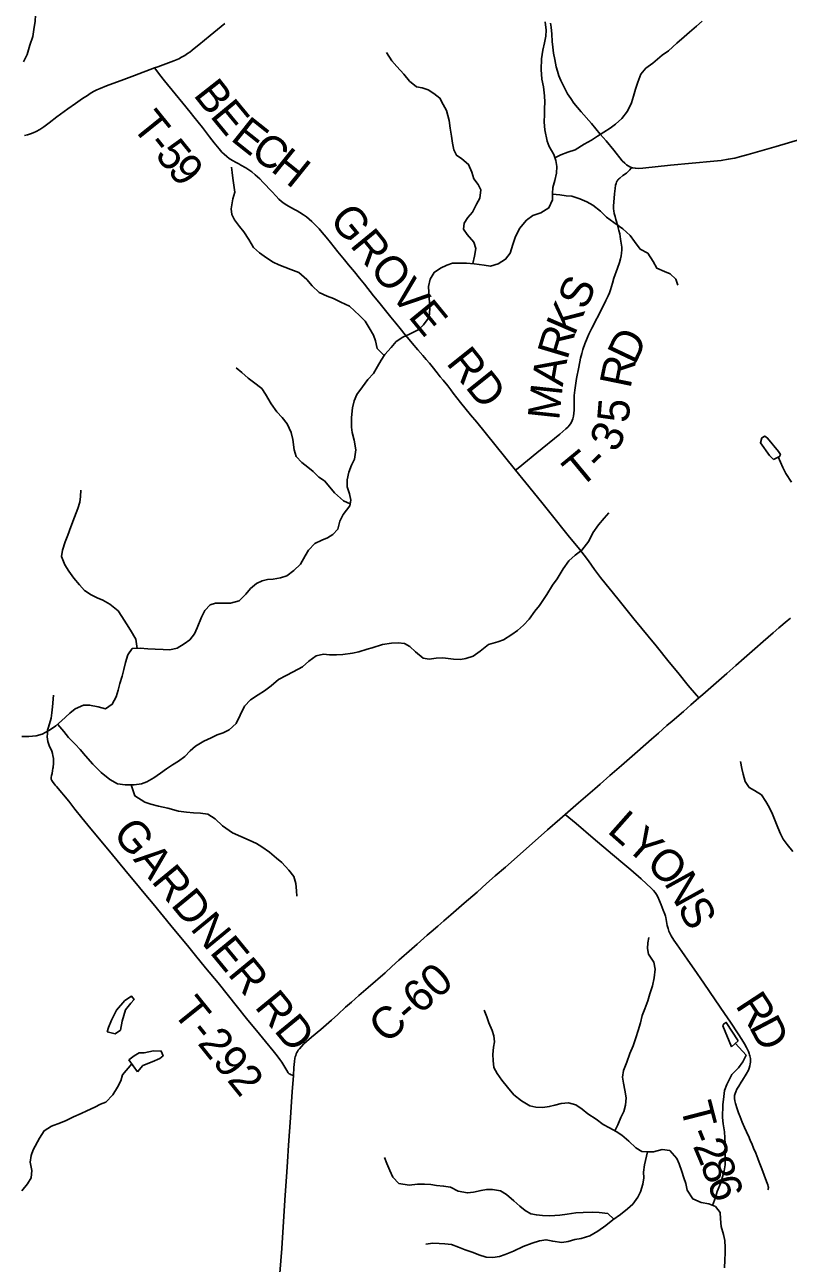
# Model space of a CAD drawing. Extents: x 1451455 to 1749751, y 218250 to 574981.
# Drawn here: x 1547410 to 1554629, y 309481 to 321198 of the extents above; entities that cross this region are included whole.
import ezdxf

# ---------------------------------------------------------------- set-up
doc = ezdxf.new("R2010")
doc.units = 0
for name, color, linetype in [('GM_X_County_Road', 7, 'Continuous'), ('GM_X_County_Road_Text', 7, 'Continuous'), ('GM_X_Minor_Lake', 7, 'Continuous'), ('GM_X_Minor_River', 7, 'Continuous'), ('GM_X_Township_Road', 7, 'Continuous'), ('GM_X_Township_Road_Text', 7, 'Continuous')]:
    doc.layers.add(name, color=color, linetype=linetype)

msp = doc.modelspace()

# ---------------------------------------------------------------- linework, layer by layer
at = {"layer": 'GM_X_County_Road'}
for points in [[(1548635, 320789), (1548667, 320801), (1548818, 320857), (1548867, 320877), (1548893, 320890), (1548922, 320907), (1548950, 320925), (1548971, 320940), (1548993, 320956), (1549028, 320985), (1549056, 321008), (1549163, 321095), (1549301, 321210)], [(1552382, 321213), (1552386, 321174), (1552392, 321109), (1552397, 321041), (1552403, 320985), (1552410, 320930), (1552421, 320868), (1552436, 320801), (1552447, 320759), (1552461, 320716), (1552480, 320670), (1552496, 320634), (1552515, 320595), (1552542, 320546), (1552572, 320499), (1552603, 320456), (1552670, 320375), (1552770, 320263), (1552851, 320164), (1552906, 320099), (1552979, 320011), (1553060, 319912), (1553083, 319888), (1553098, 319874), (1553114, 319863), (1553132, 319853), (1553147, 319848)], [(1547407, 320151), (1547436, 320158), (1547464, 320166), (1547489, 320176), (1547516, 320189), (1547551, 320208), (1547591, 320232), (1547640, 320270), (1547712, 320326), (1547818, 320404), (1547891, 320454), (1547956, 320499), (1548002, 320530), (1548029, 320548), (1548060, 320566), (1548092, 320582), (1548122, 320595), (1548182, 320620), (1548207, 320629), (1548321, 320671), (1548446, 320719), (1548635, 320789)], [(1553147, 319848), (1553156, 319845), (1553184, 319840), (1553213, 319839), (1553253, 319842), (1553517, 319869), (1553925, 319907), (1553994, 319915), (1554062, 319925), (1554124, 319936), (1554169, 319947), (1554251, 319969), (1554516, 320046), (1554865, 320149)], [(1553783, 314829), (1553820, 314861), (1553921, 314950), (1554049, 315062), (1554134, 315135), (1554213, 315204), (1554313, 315294), (1554392, 315363), (1554487, 315444), (1554541, 315491), (1554618, 315558), (1554649, 315585)], [(1552519, 313725), (1552646, 313837), (1552800, 313970), (1552849, 314013), (1552943, 314095), (1553052, 314190), (1553202, 314323), (1553335, 314439), (1553402, 314497), (1553481, 314567), (1553530, 314610), (1553637, 314702), (1553709, 314764), (1553783, 314829)], [(1549951, 311257), (1549955, 311332), (1549960, 311391), (1549964, 311420), (1549967, 311435), (1549972, 311448), (1549976, 311462), (1549982, 311474), (1549988, 311485), (1549996, 311496), (1550008, 311511), (1550025, 311531), (1550050, 311556), (1550122, 311619), (1550209, 311693), (1550310, 311782), (1550369, 311835), (1550444, 311903), (1550498, 311950), (1550569, 312013), (1550658, 312091), (1550816, 312230), (1550882, 312288), (1550948, 312347), (1551071, 312456), (1551120, 312500), (1551216, 312584), (1551253, 312617), (1551314, 312671), (1551373, 312722), (1551438, 312778), (1551564, 312888), (1551686, 312992), (1551777, 313073), (1551858, 313145), (1551954, 313229), (1552237, 313478), (1552353, 313580), (1552468, 313682), (1552519, 313725)], [(1549689, 307660), (1549683, 307692), (1549682, 307718), (1549682, 307751), (1549684, 307803), (1549689, 307868), (1549708, 308038), (1549733, 308266), (1549753, 308468), (1549772, 308684), (1549794, 308962), (1549806, 309158), (1549823, 309387), (1549839, 309620), (1549853, 309826), (1549873, 310124), (1549885, 310300), (1549894, 310441), (1549905, 310598), (1549922, 310857), (1549929, 310962), (1549939, 311102), (1549951, 311257)]]:
    msp.add_lwpolyline(points, dxfattribs=at)
at = {"layer": 'GM_X_Minor_Lake'}
for points in [[(1554536, 317162), (1554434, 317288), (1554409, 317306), (1554380, 317289), (1554366, 317243), (1554452, 317123), (1554489, 317085)], [(1554489, 317085), (1554521, 317102), (1554547, 317114), (1554555, 317132), (1554536, 317162)], [(1548266, 311653), (1548314, 311687), (1548330, 311772), (1548362, 311878), (1548413, 311943), (1548443, 311975), (1548420, 312007), (1548355, 311966), (1548276, 311875), (1548230, 311780), (1548201, 311712), (1548188, 311670)], [(1548188, 311670), (1548266, 311653)], [(1554156, 311584), (1554043, 311760), (1554019, 311746), (1554011, 311726), (1554093, 311527)], [(1554093, 311527), (1554156, 311584)], [(1548476, 311291), (1548527, 311353), (1548613, 311388), (1548688, 311418), (1548718, 311444), (1548701, 311488), (1548627, 311491), (1548539, 311473), (1548493, 311473), (1548444, 311444), (1548394, 311407)], [(1548394, 311407), (1548476, 311291)]]:
    msp.add_lwpolyline(points, dxfattribs=at)
at = {"layer": 'GM_X_Minor_River'}
for points in [[(1547398, 320846), (1547432, 320916), (1547459, 321004), (1547486, 321087), (1547497, 321153), (1547507, 321233), (1547512, 321289), (1547521, 321347), (1547534, 321441), (1547539, 321493), (1547540, 321545), (1547539, 321627), (1547534, 321691), (1547525, 321754), (1547516, 321808), (1547499, 321870), (1547481, 321957), (1547474, 322015), (1547469, 322067), (1547463, 322155)], [(1552329, 321226), (1552340, 321148), (1552337, 321090), (1552324, 321028), (1552307, 320956), (1552295, 320874), (1552292, 320776), (1552300, 320684), (1552315, 320610), (1552325, 320527), (1552326, 320465), (1552325, 320407), (1552323, 320351), (1552321, 320275), (1552328, 320203), (1552348, 320098), (1552369, 320046), (1552412, 319969), (1552431, 319915), (1552440, 319857), (1552437, 319795), (1552422, 319723), (1552403, 319657), (1552400, 319603), (1552399, 319543), (1552366, 319465), (1552289, 319418), (1552215, 319392), (1552154, 319350), (1552087, 319269), (1552046, 319186), (1552024, 319118), (1551999, 319038), (1551956, 318979), (1551885, 318936), (1551815, 318913), (1551753, 318922), (1551660, 318937), (1551588, 318943), (1551510, 318944), (1551454, 318941), (1551400, 318923), (1551341, 318896), (1551281, 318855), (1551242, 318792), (1551226, 318722), (1551233, 318618), (1551239, 318513), (1551232, 318431), (1551179, 318360), (1551128, 318313), (1551049, 318272), (1550985, 318243), (1550922, 318200), (1550873, 318144), (1550814, 318079), (1550781, 318026), (1550744, 317966), (1550707, 317899), (1550654, 317843), (1550603, 317772), (1550550, 317701), (1550525, 317639), (1550508, 317573), (1550499, 317483), (1550499, 317391), (1550504, 317341), (1550523, 317269), (1550539, 317178), (1550526, 317088), (1550499, 317033), (1550474, 316965), (1550457, 316893), (1550458, 316827), (1550481, 316760), (1550494, 316700), (1550485, 316648), (1550419, 316565), (1550390, 316502), (1550371, 316426), (1550324, 316374), (1550272, 316343), (1550220, 316322), (1550151, 316291), (1550094, 316228), (1550061, 316174), (1550016, 316095), (1549955, 316036)], [(1552423, 319938), (1552480, 319966), (1552544, 319993), (1552615, 320016), (1552698, 320067), (1552770, 320106), (1552825, 320145), (1552885, 320182), (1552946, 320221), (1552997, 320259), (1553055, 320310), (1553108, 320381), (1553146, 320459), (1553165, 320522), (1553184, 320588), (1553207, 320654), (1553236, 320730), (1553281, 320787), (1553348, 320836), (1553437, 320911), (1553496, 320950), (1553575, 321023), (1553644, 321084), (1553694, 321129), (1553761, 321186), (1553816, 321233)], [(1551645, 318938), (1551661, 319010), (1551676, 319081), (1551655, 319140), (1551592, 319213), (1551559, 319265), (1551566, 319321), (1551599, 319373), (1551642, 319426), (1551681, 319500), (1551714, 319558), (1551723, 319637), (1551698, 319688), (1551657, 319741), (1551638, 319803), (1551607, 319876), (1551542, 319931), (1551491, 319964), (1551466, 320014), (1551455, 320078), (1551444, 320145), (1551433, 320221), (1551422, 320291), (1551396, 320386), (1551367, 320444), (1551336, 320505), (1551279, 320548), (1551225, 320583), (1551168, 320600), (1551114, 320612), (1551049, 320665), (1550994, 320730), (1550927, 320804), (1550880, 320858), (1550829, 320937)], [(1550809, 318070), (1550741, 318136), (1550726, 318207), (1550707, 318261), (1550666, 318330), (1550627, 318393), (1550576, 318446), (1550480, 318535), (1550399, 318572), (1550329, 318608), (1550270, 318629), (1550194, 318664), (1550127, 318727), (1550076, 318788), (1550002, 318853), (1549926, 318884), (1549811, 318928), (1549757, 318953), (1549696, 318992), (1549629, 319041), (1549574, 319092), (1549529, 319167), (1549482, 319240), (1549439, 319290), (1549394, 319353), (1549367, 319404), (1549360, 319458), (1549376, 319552), (1549395, 319614), (1549386, 319680), (1549377, 319746), (1549370, 319800), (1549365, 319850)], [(1552400, 319595), (1552468, 319590), (1552530, 319579), (1552584, 319576), (1552659, 319551), (1552725, 319524), (1552782, 319491), (1552853, 319434), (1552910, 319377), (1552981, 319328), (1553064, 319266), (1553133, 319203), (1553176, 319148), (1553229, 319075), (1553300, 319038), (1553351, 318959), (1553386, 318895), (1553459, 318865), (1553513, 318841), (1553566, 318790), (1553585, 318735)], [(1550488, 316665), (1550424, 316695), (1550337, 316771), (1550294, 316823), (1550243, 316882), (1550191, 316919), (1550138, 316970), (1550085, 317013), (1550028, 317056), (1549977, 317113), (1549956, 317177), (1549944, 317274), (1549929, 317342), (1549890, 317423), (1549843, 317481), (1549792, 317536), (1549741, 317611), (1549685, 317704), (1549650, 317757), (1549573, 317816), (1549521, 317853), (1549462, 317908), (1549409, 317953)], [(1554605, 316953), (1554578, 317009), (1554535, 317109)], [(1554659, 316872), (1554605, 316953)], [(1548472, 315298), (1548459, 315384), (1548409, 315471), (1548372, 315529), (1548329, 315600), (1548292, 315653), (1548215, 315716), (1548148, 315755), (1548094, 315776), (1548037, 315805), (1547973, 315846), (1547928, 315899), (1547875, 315962), (1547827, 316029), (1547788, 316087), (1547757, 316166), (1547766, 316226), (1547793, 316307), (1547818, 316369), (1547845, 316447), (1547881, 316540), (1547912, 316620), (1547931, 316682), (1547938, 316734), (1547939, 316794)], [(1547721, 314579), (1547778, 314513), (1547823, 314456), (1547887, 314391), (1547933, 314340), (1547984, 314280), (1548054, 314202), (1548133, 314123), (1548214, 314058), (1548285, 314018), (1548359, 314007), (1548445, 314008), (1548515, 314017), (1548565, 314036), (1548630, 314073), (1548692, 314118), (1548749, 314159), (1548806, 314195), (1548862, 314232), (1548923, 314275), (1548974, 314328), (1549024, 314372), (1549103, 314420), (1549172, 314453), (1549230, 314480), (1549286, 314500), (1549341, 314529), (1549410, 314588), (1549445, 314667), (1549486, 314751), (1549545, 314810), (1549616, 314859), (1549676, 314898), (1549739, 314945), (1549810, 315004), (1549881, 315041), (1549947, 315076), (1550036, 315125), (1550095, 315178), (1550166, 315229), (1550234, 315242), (1550292, 315237), (1550358, 315238), (1550418, 315241), (1550508, 315252), (1550568, 315267), (1550646, 315290), (1550696, 315303), (1550793, 315334), (1550877, 315348), (1550941, 315351), (1550999, 315344), (1551052, 315315), (1551103, 315267), (1551176, 315207), (1551232, 315197), (1551300, 315205), (1551364, 315210), (1551464, 315195), (1551530, 315194), (1551580, 315201), (1551650, 315226), (1551717, 315271), (1551796, 315334), (1551884, 315361), (1551937, 315380), (1552015, 315429), (1552070, 315468), (1552127, 315517), (1552178, 315576), (1552233, 315650), (1552278, 315705), (1552345, 315808), (1552401, 315895), (1552444, 315955), (1552501, 316050), (1552555, 316125), (1552613, 316181), (1552678, 316226), (1552743, 316311), (1552781, 316392), (1552834, 316466), (1552889, 316529), (1552934, 316580)], [(1549955, 316036), (1549888, 315983), (1549828, 315965), (1549758, 315954), (1549706, 315949), (1549654, 315938), (1549601, 315911), (1549545, 315866), (1549500, 315810), (1549437, 315749), (1549356, 315726), (1549292, 315727), (1549214, 315725), (1549164, 315711), (1549111, 315658), (1549080, 315592), (1549039, 315493), (1549014, 315435), (1548971, 315380), (1548918, 315341), (1548852, 315300), (1548782, 315285), (1548718, 315288), (1548642, 315291), (1548574, 315294), (1548502, 315299), (1548426, 315296), (1548385, 315237), (1548362, 315163), (1548345, 315099), (1548330, 315035), (1548309, 314965), (1548292, 314904), (1548273, 314840), (1548237, 314770), (1548173, 314727), (1548103, 314744), (1548023, 314762), (1547965, 314761), (1547887, 314726), (1547836, 314686), (1547757, 314614), (1547704, 314564), (1547644, 314525), (1547575, 314486), (1547519, 314471), (1547449, 314464), (1547383, 314463)], [(1554672, 313378), (1554619, 313443), (1554580, 313494), (1554556, 313544), (1554531, 313603), (1554506, 313667), (1554480, 313730), (1554449, 313797), (1554416, 313851), (1554377, 313912), (1554311, 313953), (1554260, 313982), (1554223, 314040), (1554202, 314107), (1554191, 314161), (1554178, 314227)], [(1548417, 314008), (1548451, 313902), (1548544, 313844), (1548602, 313823), (1548673, 313804), (1548761, 313785), (1548862, 313759), (1548938, 313748), (1549004, 313741), (1549072, 313740), (1549142, 313729), (1549209, 313684), (1549278, 313618), (1549374, 313553), (1549454, 313520), (1549531, 313484), (1549601, 313451), (1549652, 313420), (1549725, 313369), (1549790, 313314), (1549841, 313271), (1549908, 313200), (1549955, 313141), (1549974, 313075), (1549979, 313003), (1549982, 312953)], [(1552988, 310735), (1553018, 310792), (1553047, 310860), (1553074, 310916), (1553091, 310978), (1553096, 311046), (1553085, 311120), (1553070, 311184), (1553061, 311242), (1553071, 311306), (1553102, 311382), (1553131, 311464), (1553164, 311539), (1553189, 311613), (1553211, 311683), (1553232, 311756), (1553249, 311824), (1553272, 311888), (1553301, 311964), (1553320, 312031), (1553344, 312107), (1553361, 312181), (1553372, 312263), (1553359, 312329), (1553308, 312404), (1553299, 312458), (1553302, 312512), (1553311, 312564)], [(1554027, 309437), (1554030, 309509), (1554033, 309579), (1554034, 309631), (1554029, 309695), (1554016, 309753), (1553995, 309828), (1553989, 309900), (1553986, 309962), (1553941, 310017), (1553877, 310042), (1553805, 310055), (1553726, 310092), (1553673, 310171), (1553660, 310236), (1553641, 310290), (1553622, 310350), (1553597, 310421), (1553574, 310473), (1553508, 310548), (1553436, 310558), (1553354, 310535), (1553298, 310534), (1553244, 310539), (1553188, 310573), (1553121, 310637), (1553056, 310692), (1553001, 310729), (1552940, 310762), (1552880, 310795), (1552813, 310844), (1552734, 310895), (1552679, 310938), (1552619, 310981), (1552550, 310998), (1552482, 310993), (1552422, 310978), (1552369, 310963), (1552309, 310956), (1552241, 310959), (1552186, 310970), (1552106, 311017), (1552035, 311076), (1551973, 311147), (1551922, 311212), (1551875, 311275), (1551846, 311333), (1551839, 311400), (1551834, 311456), (1551843, 311524), (1551850, 311576), (1551845, 311632), (1551830, 311682), (1551797, 311755), (1551778, 311813), (1551753, 311876)], [(1553912, 310028), (1553940, 310103), (1553957, 310159), (1553990, 310241), (1554024, 310356), (1554033, 310412), (1554034, 310474), (1554033, 310552), (1554032, 310610), (1554029, 310669), (1554026, 310723), (1554015, 310799), (1554008, 310859), (1554010, 310981), (1554020, 311059), (1554027, 311115), (1554048, 311173), (1554095, 311266), (1554160, 311331), (1554201, 311387), (1554230, 311451), (1554130, 311560)], [(1547382, 310167), (1547437, 310234), (1547470, 310288), (1547475, 310360), (1547462, 310436), (1547470, 310502), (1547490, 310554), (1547548, 310665), (1547593, 310734), (1547664, 310777), (1547748, 310810), (1547801, 310831), (1547869, 310866), (1547944, 310897), (1547998, 310922), (1548073, 310959), (1548127, 310986), (1548177, 311006), (1548244, 311075), (1548288, 311146), (1548317, 311206), (1548335, 311264), (1548422, 311367)], [(1553297, 310534), (1553270, 310412), (1553260, 310342), (1553262, 310290), (1553253, 310228), (1553233, 310156), (1553207, 310105), (1553159, 310039), (1553109, 309996), (1553042, 309941), (1552971, 309892), (1552904, 309839), (1552828, 309786), (1552753, 309741), (1552671, 309716), (1552610, 309705), (1552548, 309688), (1552488, 309677), (1552402, 309690), (1552339, 309703), (1552278, 309692), (1552208, 309671), (1552122, 309639), (1552031, 309596), (1551953, 309563), (1551898, 309546), (1551834, 309535), (1551772, 309540), (1551703, 309561), (1551651, 309584), (1551574, 309609), (1551510, 309632), (1551444, 309657), (1551383, 309664), (1551329, 309669), (1551267, 309670), (1551203, 309661)], [(1552981, 309898), (1552922, 309953), (1552840, 309962), (1552779, 309963), (1552689, 309962), (1552621, 309957), (1552540, 309947), (1552470, 309936), (1552376, 309931), (1552304, 309932), (1552247, 309939), (1552195, 309950), (1552141, 309979), (1552090, 310020), (1552033, 310071), (1551966, 310132), (1551909, 310167), (1551831, 310180), (1551777, 310179), (1551725, 310170), (1551653, 310155), (1551596, 310146), (1551509, 310163), (1551435, 310200), (1551370, 310211), (1551302, 310218), (1551248, 310225), (1551188, 310230), (1551124, 310229), (1551046, 310220), (1550948, 310236), (1550890, 310297), (1550863, 310359), (1550832, 310424), (1550811, 310482)]]:
    msp.add_lwpolyline(points, dxfattribs=at)
at = {"layer": 'GM_X_Township_Road'}
for points in [[(1548635, 320789), (1548657, 320761), (1548683, 320727), (1548732, 320666), (1548832, 320544), (1548905, 320455), (1548974, 320372), (1549009, 320328), (1549090, 320225), (1549158, 320137), (1549202, 320080), (1549247, 320024), (1549273, 319994), (1549294, 319973), (1549319, 319952), (1549342, 319934), (1549373, 319915), (1549410, 319894), (1549433, 319882), (1549453, 319871), (1549499, 319845), (1549529, 319826), (1549556, 319807), (1549588, 319779), (1549632, 319739), (1549664, 319707), (1549745, 319620), (1549787, 319575), (1549812, 319549), (1549837, 319527), (1549863, 319507), (1549887, 319491), (1549927, 319468), (1549965, 319448), (1549985, 319437), (1550010, 319422), (1550046, 319400), (1550073, 319381), (1550098, 319360), (1550123, 319338), (1550153, 319309), (1550193, 319266), (1550222, 319234), (1550241, 319211), (1550260, 319189), (1550301, 319138), (1550371, 319051), (1550433, 318975), (1550472, 318926), (1550526, 318860), (1550575, 318799), (1550621, 318743), (1550707, 318635), (1550758, 318572), (1550832, 318480), (1550872, 318432), (1550917, 318375), (1550958, 318325), (1551008, 318264), (1551044, 318221), (1551074, 318186), (1551126, 318124), (1551173, 318070), (1551206, 318030), (1551236, 317995), (1551261, 317964), (1551308, 317906), (1551339, 317868), (1551366, 317835), (1551409, 317781), (1551437, 317744), (1551461, 317713), (1551531, 317623), (1551625, 317509), (1551684, 317438), (1551855, 317226), (1552050, 316983), (1552050, 316983)], [(1552050, 316983), (1552074, 317003), (1552163, 317076), (1552252, 317149), (1552468, 317325), (1552525, 317374), (1552545, 317391), (1552562, 317411), (1552577, 317433), (1552587, 317453), (1552593, 317469), (1552599, 317494), (1552603, 317523), (1552604, 317553), (1552605, 317651), (1552606, 317691), (1552610, 317740), (1552616, 317785), (1552627, 317850), (1552648, 317960), (1552665, 318043), (1552676, 318088), (1552687, 318126), (1552705, 318178), (1552726, 318234), (1552742, 318270), (1552771, 318328), (1552870, 318517), (1552905, 318588), (1552925, 318633), (1552938, 318663), (1552947, 318691), (1552967, 318754), (1552981, 318800), (1553013, 318894), (1553032, 318949), (1553042, 318984), (1553048, 319012), (1553053, 319038), (1553055, 319068), (1553054, 319094), (1553050, 319133), (1553044, 319168), (1553035, 319220), (1553028, 319252), (1553022, 319277), (1553017, 319293), (1553016, 319300), (1553011, 319315), (1553008, 319328), (1552999, 319356), (1552991, 319384), (1552984, 319413), (1552980, 319439), (1552978, 319458), (1552978, 319484), (1552979, 319520), (1552985, 319599), (1552991, 319648), (1552997, 319680), (1553001, 319696), (1553006, 319708), (1553012, 319720), (1553018, 319728), (1553022, 319734), (1553028, 319740), (1553036, 319748), (1553066, 319772), (1553098, 319795), (1553106, 319801), (1553121, 319815), (1553132, 319827), (1553140, 319839), (1553147, 319848)], [(1552050, 316983), (1552148, 316864), (1552298, 316678), (1552387, 316568), (1552549, 316366), (1552655, 316237), (1552700, 316180), (1552739, 316127), (1552798, 316045), (1552855, 315968), (1552908, 315901), (1552963, 315832), (1553042, 315736), (1553170, 315578), (1553380, 315321), (1553504, 315168), (1553584, 315069), (1553684, 314947), (1553762, 314854), (1553783, 314829)], [(1549951, 311257), (1549929, 311263), (1549918, 311269), (1549910, 311273), (1549905, 311278), (1549900, 311284), (1549887, 311304), (1549839, 311383), (1549821, 311410), (1549796, 311444), (1549759, 311491), (1549685, 311579), (1549629, 311647), (1549507, 311797), (1549420, 311904), (1549237, 312135), (1549120, 312277), (1549025, 312394), (1548960, 312472), (1548791, 312677), (1548624, 312880), (1548555, 312963), (1548494, 313036), (1548356, 313203), (1548239, 313344), (1548164, 313436), (1548034, 313592), (1547949, 313696), (1547883, 313778), (1547826, 313853), (1547709, 313991), (1547701, 314001), (1547691, 314014), (1547679, 314030), (1547671, 314040), (1547665, 314047), (1547661, 314056), (1547659, 314061), (1547659, 314066), (1547659, 314072), (1547660, 314078), (1547664, 314097), (1547668, 314113), (1547673, 314142), (1547675, 314161), (1547677, 314170), (1547679, 314183), (1547681, 314201), (1547681, 314229), (1547680, 314255), (1547676, 314286), (1547672, 314305), (1547665, 314326), (1547642, 314378), (1547638, 314390), (1547628, 314418), (1547622, 314462), (1547624, 314494), (1547626, 314525), (1547634, 314554), (1547660, 314639), (1547667, 314689), (1547672, 314745), (1547680, 314857)], [(1554436, 310175), (1554438, 310181), (1554440, 310187), (1554441, 310192), (1554441, 310197), (1554440, 310207), (1554436, 310223), (1554424, 310253), (1554379, 310373), (1554355, 310438), (1554342, 310471), (1554322, 310523), (1554301, 310571), (1554284, 310613), (1554273, 310637), (1554258, 310670), (1554233, 310724), (1554215, 310766), (1554193, 310817), (1554174, 310866), (1554159, 310905), (1554146, 310943), (1554131, 310992), (1554125, 311018), (1554122, 311041), (1554121, 311050), (1554121, 311058), (1554122, 311067), (1554124, 311077), (1554126, 311086), (1554133, 311104), (1554144, 311128), (1554161, 311156), (1554183, 311193), (1554195, 311212), (1554232, 311270), (1554252, 311308), (1554259, 311326), (1554266, 311349), (1554270, 311367), (1554271, 311382), (1554272, 311394), (1554272, 311407), (1554271, 311418), (1554270, 311430), (1554267, 311442), (1554264, 311454), (1554260, 311465), (1554253, 311483), (1554234, 311522), (1554215, 311556), (1554190, 311598), (1554154, 311653), (1554082, 311762), (1554027, 311844), (1553938, 311974), (1553830, 312131), (1553738, 312263), (1553701, 312317), (1553623, 312431), (1553580, 312492), (1553548, 312538), (1553522, 312580), (1553509, 312603), (1553500, 312624), (1553492, 312649), (1553485, 312677), (1553476, 312732), (1553472, 312752), (1553468, 312764), (1553462, 312783), (1553447, 312823), (1553427, 312871), (1553411, 312911), (1553396, 312947), (1553383, 312970), (1553370, 312989), (1553356, 313006), (1553333, 313030), (1553290, 313071), (1553237, 313119), (1553140, 313203), (1553085, 313250), (1552968, 313349), (1552784, 313504), (1552622, 313642), (1552519, 313725)]]:
    msp.add_lwpolyline(points, dxfattribs=at)

# ---------------------------------------------------------------- texts
at = {"layer": 'GM_X_County_Road_Text'}
msp.add_text('C-60', height=300, rotation=41.348, dxfattribs=at).set_placement((1550829, 311548))
at = {"layer": 'GM_X_Township_Road_Text'}
for s, rotation, p in [('B', 308.199, (1548997, 320533)), ('E', 309.5347, (1549154, 320333)), ('T', 308.8653, (1548414, 320235)), ('E', 321.504, (1549346, 320112)), ('-', 308.876, (1548555, 320060)), ('5', 308.9435, (1548633, 319964)), ('C', 323.4181, (1549530, 319966)), ('H', 321.1849, (1549725, 319821)), ('9', 309.2015, (1548750, 319819)), ('GROVE', 309.2764, (1550280, 319351)), ('S', 65.9357, (1552711, 318489)), ('K', 66.6263, (1552606, 318247)), ('R', 73.3062, (1552539, 318020)), ('D', 64.5558, (1553179, 317972)), ('RD', 308.66, (1551387, 317996)), ('A', 80.2652, (1552496, 317769)), ('R', 78.4271, (1553136, 317749)), ('M', 83.8491, (1552462, 317450)), ('5', 85.3151, (1553119, 317426)), ('3', 63.8393, (1553005, 317142)), ('T', 39.5858, (1552658, 316806)), ('-', 43.5571, (1552847, 316964)), ('GARDNER RD', 309.415, (1548231, 313541)), ('L', 318.4522, (1552908, 313563)), ('Y', 318.4447, (1553076, 313415)), ('O', 317.2132, (1553272, 313241)), ('N', 298.8252, (1553450, 313081)), ('S', 296.4333, (1553576, 312853)), ('T-292', 308.7926, (1548799, 311855)), ('R', 303.1986, (1554122, 311920)), ('D', 297.7813, (1554253, 311720)), ('T', 284.4848, (1553606, 310968)), ('-', 292.2629, (1553676, 310709)), ('2', 292.874, (1553724, 310591)), ('8', 290.2265, (1553794, 310424)), ('6', 289.5541, (1553858, 310252))]:
    msp.add_text(s, height=300, rotation=rotation, dxfattribs=at).set_placement(p)

doc.saveas('drawing.dxf')
